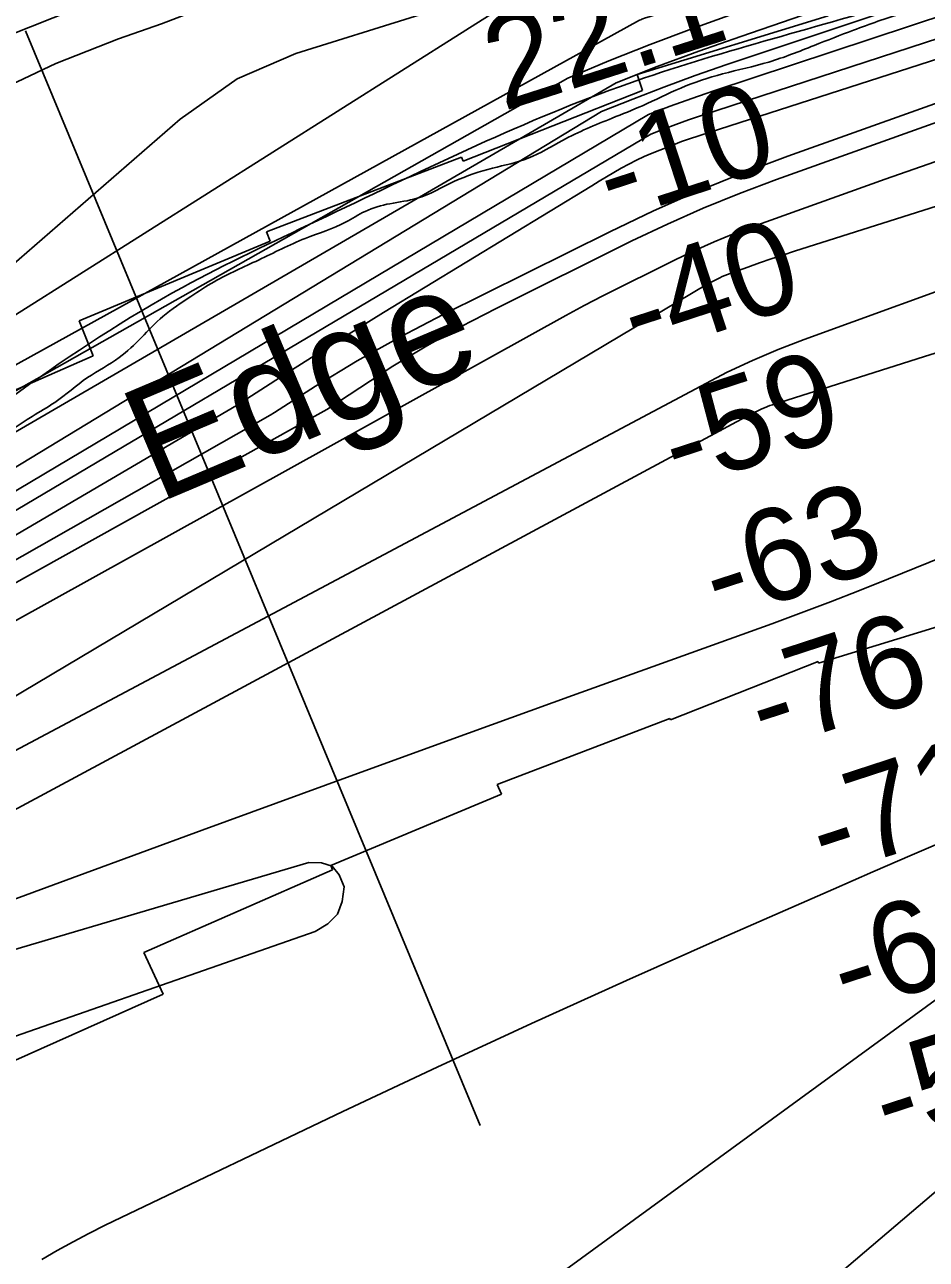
# Model space of a CAD drawing. Extents: x 3297753 to 3335611, y 652252 to 677623.
# Drawn here: x 3318011 to 3318665, y 660921 to 661817 of the extents above; entities that cross this region are included whole.
import ezdxf

# ---------------------------------------------------------------- set-up
doc = ezdxf.new("R2010")
doc.units = 0
for name, color, linetype in [('V-LEVE-TOET', 7, 'Continuous'), ('V-RIVR-EDGE', 7, 'Continuous'), ('V-RIVR-IDEN', 7, 'Continuous'), ('V-RIVR-RANG', 7, 'Continuous'), ('V-ROAD-CNTR', 7, 'Continuous'), ('V-RRAP-FSHR', 7, 'Continuous'), ('V-RRAP-RVMT', 7, 'Continuous'), ('V-SITE-VEGE', 7, 'Continuous'), ('V-TOPO-DPTH', 7, 'Continuous'), ('V-TOPO-MAJR', 7, 'Continuous'), ('V-TOPO-MINR', 7, 'Continuous'), ('V-TOPO-WATR', 7, 'Continuous')]:
    doc.layers.add(name, color=color, linetype=linetype)

msp = doc.modelspace()

# ---------------------------------------------------------------- linework, layer by layer
at = {"layer": 'V-LEVE-TOET'}
msp.add_lwpolyline([(3317563.01, 661590.41), (3317606.09, 661606.41), (3317634.77, 661616.18), (3317655.51, 661624.28), (3317674.17, 661633.18), (3317708.21, 661648.1), (3317731.44, 661660.46), (3317767.87, 661678.36), (3317790.6, 661688.63), (3317814.32, 661698.61), (3317842.21, 661710.87), (3317861.17, 661719.17), (3317909.5, 661737.74), (3317927.96, 661745.45), (3317961.81, 661757.59), (3318005.37, 661774.98), (3318033.46, 661788.32), (3318079.02, 661806.3), (3318110.18, 661817.16), (3318165.66, 661838.79), (3318193.25, 661849.96), (3318247.94, 661874.37), (3318303.29, 661898.61)], dxfattribs=at)
at = {"layer": 'V-RIVR-EDGE'}
msp.add_spline([(3319472.94, 662096.79), (3319451.36, 662084.83), (3319431.44, 662073.27), (3319412.76, 662065.44), (3319386.64, 662059.7), (3319355.13, 662056.05), (3319321.53, 662047.43), (3319286.69, 662035.91), (3319261.79, 662024.37), (3319253.91, 662022.31), (3319243.96, 662022.34), (3319236.91, 662020.28), (3319220.3, 662007.06), (3319214.06, 661999.2), (3319197.88, 661992.61), (3319174.65, 661985.21), (3319135.25, 661974.53), (3319095.84, 661962.6), (3319061.83, 661950.67), (3319035.69, 661940.78), (3319017.02, 661932.54), (3319004.15, 661925.11), (3318977.6, 661914.4), (3318949.4, 661908.67), (3318929.07, 661903.33), (3318893.41, 661894.3), (3318836.17, 661878.69), (3318802.16, 661869.66), (3318784.32, 661864.31), (3318761.1, 661859.4), (3318735.37, 661848.27), (3318707.16, 661836.32), (3318683.94, 661831.82), (3318667.77, 661829.78), (3318647.86, 661824.86), (3318612.18, 661812.51), (3318583.56, 661801.39), (3318550.78, 661789.45), (3318517.19, 661780.83), (3318486.91, 661770.55), (3318459.1, 661757.77), (3318437.11, 661748.7), (3318401.09, 661732.56), (3318376.27, 661719.66), (3318350.33, 661712.4), (3318322.69, 661702.89), (3318295.62, 661690.56), (3318275.88, 661686.66), (3318257.84, 661681.07), (3318243.73, 661673.22), (3318214.4, 661661.46), (3318180.55, 661645.76), (3318148.4, 661630.07), (3318131.47, 661619.4), (3318111.14, 661604.8), (3318079.51, 661575.01), (3318056.38, 661560.42), (3318032.66, 661542.45), (3318016.3, 661532.35), (3317961.53, 661489.66), (3317862.74, 661415.52), (3317830, 661391.93), (3317829.43, 661388.56), (3317827.16, 661382.93), (3317810.8, 661375.64), (3317785.97, 661359.92), (3317761.13, 661342.52), (3317743.62, 661322.84), (3317726.09, 661300.91), (3317708.57, 661278.97), (3317696.72, 661270.55), (3317673.58, 661255.39), (3317601.32, 661201.48), (3317560.67, 661171.71), (3317529.07, 661153.2), (3317513.82, 661140.27), (3317483.9, 661117.24), (3317464.15, 661105.46), (3317423.52, 661083.02), (3317409.43, 661079.11), (3317401.54, 661079.13), (3317375.02, 661065.67), (3317364.3, 661058.94), (3317348.5, 661051.09), (3317330.46, 661046.62), (3317307.32, 661033.16), (3317289.27, 661024.75), (3317263.88, 661012.42), (3317240.77, 661008.53), (3317230.05, 661004.05), (3317228.35, 661000.11), (3317221.59, 660998.43), (3317196.21, 660991.17), (3317170.27, 660981.66), (3317149.41, 660978.33), (3317103.16, 660960.97), (3317073.27, 660949.78), (3317034.34, 660929.59), (3316995.97, 660909.96), (3316948.02, 660886.98), (3316914.74, 660873.53), (3316885.97, 660860.65), (3316880.89, 660856.15), (3316871.29, 660848.28), (3316865.65, 660846.61), (3316855.51, 660846.63), (3316850.44, 660846.65), (3316844.22, 660840.46), (3316839.71, 660839.91), (3316835.77, 660840.48), (3316830.69, 660836.55), (3316818.84, 660828.69), (3316813.76, 660828.14), (3316808.13, 660827.03), (3316803.62, 660827.04), (3316796.84, 660818.6), (3316784.98, 660809.62), (3316774.82, 660802.88), (3316771.42, 660796.13), (3316765.18, 660779.24), (3316755.55, 660759.54), (3316745.94, 660744.35), (3316732.38, 660728.61), (3316712.63, 660717.95), (3316683.85, 660703.37), (3316676.52, 660701.13), (3316664.67, 660695.53), (3316651.68, 660680.34), (3316633.05, 660666.87), (3316616.12, 660656.2), (3316590.15, 660637.11), (3316544.42, 660603.41), (3316510, 660580.96), (3316472.73, 660551.75), (3316428.71, 660523.12), (3316390.32, 660495.6), (3316363.8, 660477.64), (3316349.69, 660469.78), (3316341.23, 660464.73), (3316335.03, 660464.75), (3316325.45, 660464.77), (3316313.61, 660461.42), (3316289.93, 660456.97), (3316257.21, 660443.53), (3316237.47, 660436.25), (3316207.01, 660423.93), (3316177.1, 660405.41), (3316154.53, 660393.07), (3316131.95, 660375.09), (3316110.5, 660362.19), (3316095.27, 660353.21), (3316080.02, 660338.03), (3316051.22, 660312.74), (3316013.92, 660270.58), (3315988.5, 660245.84), (3315960.26, 660217.18), (3315939.93, 660200.89), (3315925.81, 660185.14), (3315911.13, 660173.91), (3315895.32, 660159.86), (3315882.88, 660145.8), (3315867.63, 660130.06), (3315849.01, 660119.97), (3315837.71, 660109.29), (3315808.9, 660080.06), (3315786.88, 660062.08), (3315758.09, 660038.49), (3315733.81, 660018.83), (3315725.32, 660002.51), (3315692.01, 659976.67), (3315659.82, 659949.14), (3315603.36, 659904.2), (3315571.16, 659873.28), (3315569.47, 659873.29), (3315558.76, 659868.81), (3315547.47, 659863.2), (3315527.7, 659844.09), (3315506.25, 659828.37), (3315477.47, 659812.1), (3315461.12, 659805.94), (3315440.8, 659793.59), (3315429.5, 659781.79), (3315402.4, 659758.19), (3315361.76, 659731.8), (3315304.2, 659696.45), (3315255.66, 659666.7), (3315169.91, 659624.65), (3315140.01, 659611.76), (3315123.65, 659603.35), (3315098.82, 659588.76), (3315044.63, 659551.14), (3314989.87, 659507.33), (3314954.29, 659474.73), (3314933.97, 659462.39), (3314926.06, 659452.83), (3314915.88, 659440.45), (3314897.81, 659423.59), (3314866.75, 659396.06), (3314844.73, 659376.39), (3314848.66, 659370.75), (3314824.95, 659355.03), (3314801.82, 659342.69), (3314762.32, 659320.81), (3314730.16, 659303.42), (3314710.97, 659290.51), (3314664.68, 659256.25), (3314628.56, 659235.49), (3314603.16, 659218.09), (3314584.55, 659209.68), (3314564.82, 659208.04), (3314555.8, 659204.68), (3314546.76, 659196.25), (3314528.11, 659174.88), (3314492.47, 659118.62), (3314473.82, 659095), (3314450.67, 659074.77), (3314428.65, 659060.18), (3314423, 659054.56), (3314416.22, 659044.43), (3314398.14, 659027.57), (3314375.56, 659007.9), (3314366.53, 659005.11), (3314353.57, 659002.32), (3314347.36, 658997.27), (3314346.77, 658988.82), (3314351.26, 658983.17), (3314350.68, 658974.16), (3314342.76, 658961.78), (3314329.22, 658955.05), (3314311.71, 658940.44), (3314310, 658930.31), (3314294.2, 658921.89), (3314283.48, 658914.59), (3314276.12, 658903.91), (3314272.72, 658896.02), (3314237.73, 658871.32), (3314206.69, 658853.36), (3314198.23, 658851.13), (3314192.03, 658850.58), (3314180.19, 658846.1), (3314172.28, 658836.54), (3314164.36, 658823.6), (3314142.35, 658810.13), (3314120.89, 658792.72), (3314097.19, 658778.69), (3314086.46, 658769.14), (3314082.5, 658762.95), (3314080.22, 658754.5), (3314072.33, 658750.01), (3314036.79, 658734.32), (3314006.33, 658722), (3313997.3, 658716.39), (3313939.72, 658673.71), (3313888.34, 658634.95), (3313863.5, 658615.29), (3313820.61, 658586.66), (3313772.64, 658558.04), (3313732, 658532.78), (3313718.46, 658524.37), (3313711.13, 658521.57), (3313702.68, 658521.59), (3313693.09, 658518.79), (3313674.48, 658511.51), (3313646.82, 658494.68), (3313626.5, 658478.95), (3313619.73, 658475.02), (3313610.12, 658464.34), (3313605.01, 658449.14), (3313597.11, 658444.65), (3313577.92, 658428.92), (3313554.76, 658407.56), (3313537.8, 658387.32), (3313525.35, 658364.25), (3313506.11, 658331.61), (3313489.72, 658309.68)], degree=3, dxfattribs=at)
at = {"layer": 'V-RIVR-RANG'}
msp.add_line((3318011.49, 661812.15), (3318341.39, 661017.94), dxfattribs=at)
at = {"layer": 'V-ROAD-CNTR'}
msp.add_lwpolyline([(3321568.73, 662977.49), (3321346.43, 662923.6), (3321117.31, 662886.81), (3320965.64, 662851.42), (3320763.17, 662805.32), (3320677.25, 662784.43), (3320385.14, 662662.08), (3320181.21, 662592.85), (3319962.17, 662515.65), (3319741.75, 662454.28), (3319300.09, 662334.9), (3318986.34, 662211.61), (3318449.18, 661989.82), (3318047.95, 661827.99), (3317754.12, 661711.39), (3317613.9, 661664.2), (3317371.32, 661555.92)], dxfattribs=at)
at = {"layer": 'V-RRAP-FSHR'}
msp.add_spline([(3320150.09, 662315.57), (3320047.66, 662286.07), (3319931.17, 662251.44), (3319796.75, 662213.62), (3319527.39, 662140.55), (3319274.19, 662042.74), (3319037.81, 661963.73), (3318810.27, 661886.82), (3318640.56, 661831.26), (3318442.36, 661771.51), (3318223.46, 661674.42), (3318125.37, 661625.89), (3317894.87, 661465.55), (3317737.05, 661336.67), (3317612.9, 661222.68), (3317433.81, 661109.89), (3317347.16, 661063.4), (3317219.78, 661006.27), (3317048.57, 660941.68), (3316920.5, 660895.56), (3316802.75, 660835.25), (3316727.52, 660743.33), (3316559.69, 660646.41), (3316447.95, 660562.27), (3316323.7, 660479.21), (3316253.56, 660449.94), (3316120.17, 660384.24), (3315999.77, 660284.17), (3315912.51, 660202.12), (3315858.05, 660160.36)], degree=3, dxfattribs=at)
at = {"layer": 'V-RRAP-RVMT'}
for p, q in [((3318455.3, 661780.34), (3318593.81, 661823)), ((3318459, 661768.73), (3318455.3, 661780.34)), ((3318328.97, 661717.54), (3318459, 661768.73)), ((3318186.35, 661666.35), (3318327.86, 661720.46)), ((3318327.86, 661720.46), (3318328.97, 661717.54)), ((3318188.88, 661659.51), (3318186.35, 661666.35)), ((3318050.39, 661601.59), (3318188.88, 661659.51)), ((3318060.55, 661576.33), (3318050.39, 661601.59)), ((3317927.68, 661518.1), (3318060.55, 661576.33)), ((3318725.35, 661395.94), (3318586.83, 661353.28)), ((3318586.47, 661354.41), (3318479.39, 661312.27)), ((3318586.83, 661353.28), (3318586.47, 661354.41)), ((3318479, 661313.19), (3318353.74, 661265.25)), ((3318479.39, 661312.27), (3318479, 661313.19)), ((3318356.73, 661258.18), (3318232.88, 661206.38)), ((3318353.74, 661265.25), (3318356.73, 661258.18)), ((3318232.88, 661206.38), (3318234.24, 661203.32)), ((3318234.24, 661203.32), (3318097.27, 661143.37)), ((3318097.27, 661143.37), (3318111.35, 661113.03)), ((3318111.35, 661113.03), (3317977.9, 661053.46))]:
    msp.add_line(p, q, dxfattribs=at)
at = {"layer": 'V-SITE-VEGE'}
for points in [[(3320452.03, 662488.58), (3320100.64, 662372.73), (3319863.79, 662307.91), (3319706.81, 662261.08), (3319376.1, 662153.18), (3318991.67, 662033.85), (3318581.09, 661913.52), (3318405.61, 661855.22), (3318294.33, 661822.62), (3318207.47, 661795.57), (3318164.91, 661777.16), (3318123.71, 661747.93), (3317928.72, 661578.78), (3317683.93, 661358.87), (3317490.56, 661217.34)], [(3317563.01, 661590.41), (3317606.09, 661606.41), (3317634.77, 661616.18), (3317655.51, 661624.28), (3317674.17, 661633.18), (3317708.21, 661648.1), (3317731.44, 661660.46), (3317767.87, 661678.35), (3317790.6, 661688.63), (3317814.32, 661698.61), (3317861.17, 661719.17), (3317909.5, 661737.74), (3317927.96, 661745.45), (3317961.81, 661757.59), (3318005.37, 661774.98), (3318033.46, 661788.32), (3318079.02, 661806.3), (3318110.18, 661817.16)]]:
    msp.add_lwpolyline(points, dxfattribs=at)
at = {"layer": 'V-TOPO-DPTH'}
for points in [[(3318853.22, 661881.9), (3318510.86, 661768.46), (3318494.95, 661763.01), (3318479.12, 661757.34), (3318463.41, 661751.34), (3317819.29, 661368.18), (3317810.74, 661364.07), (3317802.2, 661359.96), (3317793.65, 661355.86), (3317785.1, 661351.76), (3317286.61, 661065.45)], [(3318853.22, 661881.9), (3318510.86, 661768.46), (3318494.95, 661763.01), (3318479.12, 661757.34), (3318463.41, 661751.34), (3317819.29, 661368.18), (3317810.74, 661364.07), (3317802.2, 661359.96), (3317793.65, 661355.86), (3317785.1, 661351.76), (3317286.61, 661065.45)], [(3317170.5, 661032.23), (3317735.88, 661365.68), (3317749.83, 661373.08), (3317763.65, 661380.73), (3317777.31, 661388.66), (3317790.89, 661396.72), (3317804.35, 661404.98), (3318439.9, 661774.31), (3318469.85, 661786.09), (3318500.04, 661797.25), (3318530.38, 661807.99), (3318590.13, 661828.43), (3318650.51, 661848.92), (3318710.96, 661869.23)], [(3318870.81, 661855.58), (3318493.27, 661733.67), (3318490.33, 661732.69), (3318487.41, 661731.66), (3318484.51, 661730.58), (3318481.62, 661729.47), (3318466.01, 661723.23), (3318460.3, 661720.8), (3318454.66, 661718.22), (3318449.14, 661715.39), (3318443.7, 661712.4), (3318438.33, 661709.28), (3318432.98, 661706.13), (3318427.64, 661702.94), (3318422.33, 661699.72), (3318271.18, 661607.6), (3318235.43, 661585.48), (3318199.88, 661563.05), (3318164.64, 661540.14), (3317848.99, 661355.31)], [(3317848.99, 661355.31), (3318164.64, 661540.14), (3318199.88, 661563.05), (3318235.43, 661585.48), (3318271.18, 661607.6), (3318422.33, 661699.72), (3318427.64, 661702.94), (3318432.98, 661706.13), (3318438.33, 661709.28), (3318443.7, 661712.4), (3318449.14, 661715.39), (3318454.66, 661718.22), (3318460.3, 661720.8), (3318466.01, 661723.23), (3318481.62, 661729.47), (3318484.51, 661730.58), (3318487.41, 661731.66), (3318490.33, 661732.69), (3318493.27, 661733.67), (3318870.81, 661855.58)], [(3317177.14, 660927.24), (3317789.45, 661297.54), (3317817.08, 661311.15), (3317844.7, 661324.77), (3317872.32, 661338.39), (3318230.06, 661537.28), (3318253.96, 661553.16), (3318278.06, 661568.67), (3318302.54, 661583.54), (3318327.58, 661597.45), (3318352.99, 661610.7), (3318451.41, 661659.62), (3318477.16, 661671.85), (3318503.16, 661683.46), (3318529.57, 661694.14), (3318556.23, 661704.2), (3318847.22, 661808.15)], [(3318847.22, 661808.15), (3318556.23, 661704.2), (3318529.57, 661694.14), (3318503.16, 661683.46), (3318477.16, 661671.85), (3318451.41, 661659.62), (3318352.99, 661610.7), (3318327.58, 661597.45), (3318302.54, 661583.54), (3318278.06, 661568.67), (3318253.96, 661553.16), (3318230.06, 661537.28), (3317872.32, 661338.39), (3317844.7, 661324.77), (3317817.08, 661311.15), (3317789.45, 661297.54), (3317177.14, 660927.24)], [(3317305.34, 660967.04), (3317644.98, 661170.57), (3317807.34, 661275.17), (3317810.03, 661276.88), (3317812.75, 661278.55), (3317815.52, 661280.15), (3317818.34, 661281.64), (3317822.66, 661283.8), (3317825.05, 661285), (3317827.44, 661286.19), (3317829.83, 661287.39), (3318403.44, 661605.43), (3318416.79, 661612.84), (3318430.33, 661619.91), (3318483.26, 661646.22), (3318497.06, 661652.78), (3318511, 661659), (3318525.16, 661664.73), (3318539.46, 661670.13), (3318635.17, 661704.34), (3318697.54, 661726.26)], [(3318697.54, 661726.26), (3318635.17, 661704.34), (3318539.46, 661670.13), (3318525.16, 661664.73), (3318511, 661659), (3318497.06, 661652.78), (3318483.26, 661646.22), (3318430.33, 661619.91), (3318416.79, 661612.84), (3318403.44, 661605.43), (3317829.83, 661287.39), (3317827.44, 661286.19), (3317825.05, 661285), (3317822.66, 661283.8), (3317818.34, 661281.64), (3317815.52, 661280.15), (3317812.75, 661278.55), (3317810.03, 661276.88), (3317807.34, 661275.17), (3317644.98, 661170.57), (3317305.34, 660967.04)], [(3317296.64, 660936.71), (3317675.35, 661147.52), (3317697.91, 661160.78), (3317720.58, 661173.86), (3317789.25, 661212.95), (3317813.96, 661226.78), (3317838.79, 661240.39), (3317863.81, 661253.64), (3317888.95, 661266.67), (3317926.48, 661285.77), (3317955.92, 661300.91), (3318506.12, 661628.31), (3318507.94, 661629.26), (3318515.1, 661632.82), (3318516.96, 661633.71), (3318518.85, 661634.55), (3318522.69, 661636.05), (3318535.62, 661640.67), (3318544.05, 661643.64), (3318552.5, 661646.54), (3318560.98, 661649.36), (3318569.48, 661652.11), (3318692.24, 661691.19)], [(3318692.24, 661691.19), (3318569.48, 661652.11), (3318560.98, 661649.36), (3318552.5, 661646.54), (3318544.05, 661643.64), (3318535.62, 661640.67), (3318522.69, 661636.05), (3318518.85, 661634.55), (3318516.96, 661633.71), (3318515.1, 661632.82), (3318507.94, 661629.26), (3318506.12, 661628.31), (3317955.92, 661300.91), (3317926.48, 661285.77), (3317888.95, 661266.67), (3317863.81, 661253.64), (3317838.79, 661240.39), (3317813.96, 661226.78), (3317789.25, 661212.95), (3317720.58, 661173.86), (3317697.91, 661160.78), (3317675.35, 661147.52), (3317296.64, 660936.71)]]:
    msp.add_lwpolyline(points, dxfattribs=at)
at = {"layer": 'V-TOPO-MAJR'}
for points in [[(3318700.31, 661973.62), (3318647.24, 661957.68), (3318594.33, 661941.22), (3318541.51, 661924.43), (3318505.4, 661912.76), (3318470.85, 661901.19), (3317817.19, 661487.96), (3317814.63, 661485.65), (3317811.94, 661483.51), (3317809.08, 661481.61), (3317806.09, 661479.89), (3317782.29, 661467.53), (3317776.69, 661464.72), (3317771.04, 661462.01), (3317765.32, 661459.45), (3317759.55, 661457), (3317050.72, 661079.28)], [(3317356.23, 660941.5), (3317711.91, 661132.31), (3317722.27, 661138.2), (3317732.57, 661144.19), (3317742.79, 661150.32), (3317752.95, 661156.54), (3317763.13, 661162.73), (3317773.4, 661168.77), (3317783.79, 661174.59), (3317794.27, 661180.27), (3317827.93, 661198.06), (3317838.15, 661203.35), (3317848.43, 661208.52), (3317858.79, 661213.52), (3317869.21, 661218.41), (3318520.51, 661564.53), (3318538.89, 661572.99), (3318557.58, 661580.75), (3318576.47, 661588.05), (3318714.96, 661638.53)], [(3318720.82, 661011.46), (3318188.51, 660558.64)]]:
    msp.add_lwpolyline(points, dxfattribs=at)
at = {"layer": 'V-TOPO-MINR'}
for points in [[(3319159.64, 662049.98), (3318463.97, 661822.31), (3318461.31, 661821.41), (3318458.68, 661820.44), (3318457.81, 661820.09), (3318456.95, 661819.72), (3317854.03, 661486.84), (3317802.8, 661459.23), (3317789.46, 661452.26), (3317776.01, 661445.51), (3317762.4, 661439.09), (3317748.68, 661432.9), (3317105.4, 661031.29)], [(3319148.84, 662028.96), (3318647.23, 661865.57), (3318616.62, 661855.5), (3318586.06, 661845.3), (3318555.56, 661834.92), (3318525.1, 661824.42), (3318494.8, 661813.51), (3318464.66, 661802.17), (3318434.76, 661790.2), (3318405.03, 661777.81), (3317900.76, 661492.44), (3317826.9, 661450.19), (3317804.54, 661437.72), (3317782.01, 661425.57), (3317759.23, 661413.91), (3317154.99, 661042.27)], [(3319042.95, 661927.26), (3318501.84, 661750.53), (3318492.59, 661747.4), (3318483.38, 661744.15), (3318474.24, 661740.71), (3318465.14, 661737.15), (3317819.9, 661354.96), (3317805.8, 661348.15), (3317791.69, 661341.34), (3317777.59, 661334.53), (3317334.5, 661075.63)], [(3319004.37, 661878.29), (3318564.62, 661721.24), (3318531.77, 661708.85), (3318499.24, 661695.69), (3318467.2, 661681.39), (3318435.49, 661666.32), (3318314.43, 661606.15), (3318283.03, 661589.77), (3318252.09, 661572.61), (3318221.83, 661554.25), (3318192.04, 661535.1), (3318189.05, 661533.1), (3317864.26, 661348.75), (3317838.75, 661336.25), (3317813.23, 661323.76), (3317787.71, 661311.27), (3317244.37, 660979.27)], [(3318710.96, 661869.23), (3318650.51, 661848.92), (3318590.13, 661828.43), (3318530.38, 661807.99), (3318500.04, 661797.25), (3318469.85, 661786.09), (3318439.9, 661774.31), (3317804.35, 661404.98), (3317790.89, 661396.72), (3317777.31, 661388.66), (3317763.65, 661380.73), (3317749.83, 661373.08), (3317735.88, 661365.68), (3317170.5, 661032.23)], [(3318870.81, 661855.58), (3318493.27, 661733.67), (3318490.33, 661732.69), (3318487.41, 661731.66), (3318484.51, 661730.58), (3318481.62, 661729.47), (3318466.01, 661723.23), (3318460.3, 661720.8), (3318454.66, 661718.22), (3318449.14, 661715.39), (3318443.7, 661712.4), (3318438.33, 661709.28), (3318432.98, 661706.13), (3318427.64, 661702.94), (3318422.33, 661699.72), (3318271.18, 661607.6), (3318235.43, 661585.48), (3318199.88, 661563.05), (3318164.64, 661540.14), (3317848.99, 661355.31)], [(3318665.41, 661836.36), (3318520.35, 661787.55), (3318497.43, 661779.58), (3318474.62, 661771.28), (3318452, 661762.52), (3318429.48, 661753.45), (3317804.83, 661374.51), (3317801.75, 661373.04), (3317798.66, 661371.56), (3317795.58, 661370.09), (3317792.49, 661368.62), (3317238.86, 661055.06)], [(3318847.22, 661808.15), (3318556.23, 661704.2), (3318529.57, 661694.14), (3318503.16, 661683.46), (3318477.16, 661671.85), (3318451.41, 661659.62), (3318352.99, 661610.7), (3318327.58, 661597.45), (3318302.54, 661583.54), (3318278.06, 661568.67), (3318253.96, 661553.16), (3318230.06, 661537.28), (3317872.32, 661338.39), (3317844.7, 661324.77), (3317817.08, 661311.15), (3317789.45, 661297.54), (3317177.14, 660927.24)], [(3318697.54, 661726.26), (3318635.17, 661704.34), (3318539.46, 661670.13), (3318525.16, 661664.73), (3318511, 661659), (3318497.06, 661652.78), (3318483.26, 661646.22), (3318430.33, 661619.91), (3318416.79, 661612.84), (3318403.44, 661605.43), (3317829.83, 661287.39), (3317827.44, 661286.19), (3317825.05, 661285), (3317822.66, 661283.8), (3317818.34, 661281.64), (3317815.52, 661280.15), (3317812.75, 661278.55), (3317810.03, 661276.88), (3317807.34, 661275.17), (3317644.98, 661170.57), (3317305.34, 660967.04)], [(3318692.24, 661691.19), (3318569.48, 661652.11), (3318560.98, 661649.36), (3318552.5, 661646.54), (3318544.05, 661643.64), (3318535.62, 661640.67), (3318522.69, 661636.05), (3318518.85, 661634.55), (3318516.96, 661633.71), (3318515.1, 661632.82), (3318507.94, 661629.26), (3318506.12, 661628.31), (3317955.92, 661300.91), (3317926.48, 661285.77), (3317888.95, 661266.67), (3317863.81, 661253.64), (3317838.79, 661240.39), (3317813.96, 661226.78), (3317789.25, 661212.95), (3317720.58, 661173.86), (3317697.91, 661160.78), (3317675.35, 661147.52), (3317296.64, 660936.71)], [(3317583.1, 661025.31), (3317627.27, 661049.78), (3317671.61, 661073.97), (3317836.24, 661162.75), (3317847.48, 661168.72), (3317858.76, 661174.6), (3317870.12, 661180.34), (3317881.53, 661185.98), (3317893.03, 661191.41), (3317904.62, 661196.65), (3317916.34, 661201.59), (3317928.14, 661206.35), (3318537.34, 661533.73), (3318545.81, 661537.77), (3318547.71, 661538.62), (3318551.58, 661540.15), (3318553.55, 661540.82), (3318663.66, 661575.74), (3318720.76, 661593.64)], [(3318706.4, 661442.32), (3318637.65, 661414.37), (3318616.59, 661405.95), (3318595.46, 661397.71), (3318574.23, 661389.71), (3318552.94, 661381.89), (3318408.39, 661329.75), (3318318.76, 661297.32), (3318229.17, 661264.78), (3318139.65, 661232.06), (3318050.18, 661199.22), (3317912.71, 661148.61), (3317892.1, 661140.73), (3317871.63, 661132.53), (3317851.37, 661123.83), (3317831.24, 661114.81), (3317733.33, 661069.45), (3317711.58, 661058.74), (3317690.21, 661047.35), (3317669.42, 661034.95), (3317162.8, 660754.93)], [(3318023.18, 660920.57), (3318034.48, 660927.13), (3318045.95, 660933.4), (3318057.5, 660939.52), (3318069.17, 660945.41), (3318080.91, 660951.15), (3318241.68, 661027.87), (3318310.02, 661060.09), (3318378.56, 661091.87), (3318447.39, 661123), (3318516.43, 661153.7), (3318597.59, 661189.34), (3318626.21, 661201.84), (3318654.86, 661214.28), (3318683.56, 661226.61)], [(3318237.74, 661171.26), (3318241.3, 661180.45), (3318242.62, 661191.09), (3318239.09, 661199.7), (3318233.91, 661205.89), (3318226.25, 661208.43), (3318216.94, 661208.54), (3317896.35, 661113.79)], [(3317943.02, 661061.29), (3318221.7, 661158.63), (3318230.84, 661164.22), (3318237.74, 661171.26)], [(3318685.7, 661119.07), (3318020.73, 660633.97)]]:
    msp.add_lwpolyline(points, dxfattribs=at)
at = {"layer": 'V-TOPO-WATR'}
msp.add_lwpolyline([(3318853.22, 661881.9), (3318510.86, 661768.46), (3318494.95, 661763.01), (3318479.12, 661757.34), (3318463.41, 661751.34), (3317819.29, 661368.18), (3317810.74, 661364.07), (3317802.2, 661359.96), (3317793.65, 661355.86), (3317785.1, 661351.76), (3317286.61, 661065.45)], dxfattribs=at)

# ---------------------------------------------------------------- texts
at = {"layer": 'V-RIVR-IDEN'}
msp.add_text('Edge', height=83, rotation=22.9474, dxfattribs=at).set_placement((3318107.47, 661468.99))
at = {"layer": 'V-RIVR-RANG'}
for s, rotation, p in [('22.1', 17.78833, (3318357.95, 661753.58)), ('-10', 18.07506, (3318437.48, 661673.73)), ('-40', 18.07506, (3318455.23, 661574.33)), ('-59', 18.07506, (3318485.02, 661478.86)), ('-63', 18.07506, (3318514.56, 661383.31)), ('-76', 18.07506, (3318547.86, 661288.99)), ('-71', 18.07506, (3318591.94, 661198.19)), ('-62', 18.07506, (3318607.43, 661098.05)), ('-50', 18.07506, (3318637.97, 661002.83))]:
    msp.add_text(s, height=67, rotation=rotation, dxfattribs=at).set_placement(p)

doc.saveas('drawing.dxf')
